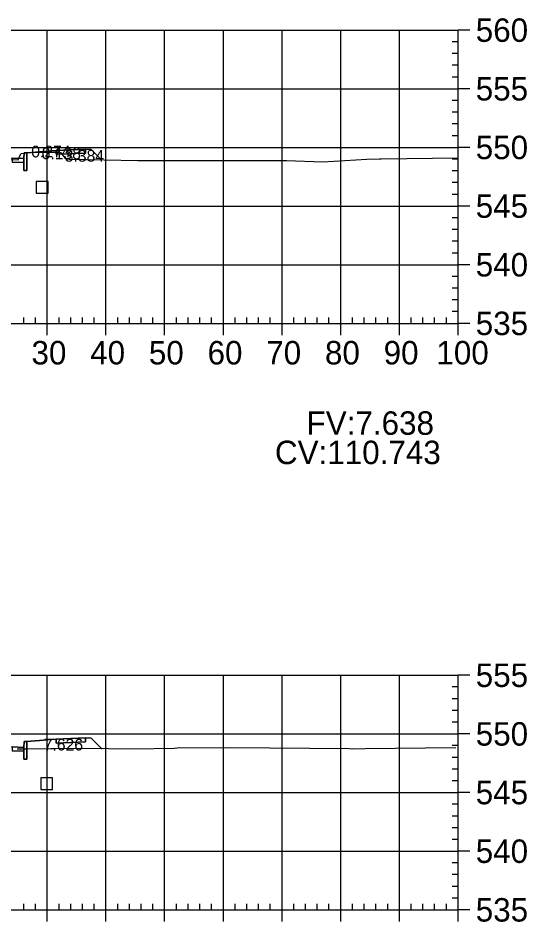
# Model space of a CAD drawing. Extents: x 704834 to 709892, y 372981 to 377533.
# Drawn here: x 707536.9 to 707623.6, y 373740.8 to 373894.9 of the extents above; entities that cross this region are included whole.
import ezdxf

# ---------------------------------------------------------------- set-up
doc = ezdxf.new("R2010")
doc.units = 0
for name, color, linetype in [('1', 7, 'Continuous'), ('14', 7, 'Continuous'), ('4', 7, 'Continuous'), ('57', 7, 'Continuous'), ('59', 7, 'Continuous'), ('Default_Xsect', 7, 'Continuous'), ('Existing', 7, 'Continuous')]:
    doc.layers.add(name, color=color, linetype=linetype)

msp = doc.modelspace()

# ---------------------------------------------------------------- linework, layer by layer
for points in [[(707543.37, 373871.65), (707548.37, 373871.85), (707548.37, 373872.51), (707543.37, 373872.31)], [(707535.87, 373870.33), (707537.87, 373870.25), (707537.87, 373870.91), (707535.87, 373870.99)], [(707537.87, 373868.91), (707538.37, 373868.91), (707538.37, 373871.91), (707537.96, 373871.91), (707537.87, 373870.91)], [(707537.87, 373768.53), (707538.37, 373768.53), (707538.37, 373771.53), (707537.96, 373771.53), (707537.87, 373770.53)], [(707543.37, 373771.26), (707548.37, 373771.46), (707548.37, 373772.13), (707543.37, 373771.93)], [(707535.87, 373769.94), (707537.87, 373769.86), (707537.87, 373770.53), (707535.87, 373770.61)]]:
    msp.add_lwpolyline(points, close=True)
for points in [[(707548.37, 373872.51), (707549.37, 373872.47)], [(707538.37, 373871.91), (707543.37, 373872.31)], [(707549.37, 373872.47), (707551.13, 373870.71)], [(707538.37, 373771.53), (707543.37, 373771.93)], [(707548.37, 373772.13), (707549.37, 373772.09)], [(707549.37, 373772.09), (707551.12, 373770.34)]]:
    msp.add_lwpolyline(points)
at = {"layer": '1'}
for points in [[(707544.37, 373871.69), (707544.87, 373871.03), (707545.11, 373870.85), (707545.6, 373870.84), (707551.13, 373870.71), (707549.37, 373872.47), (707548.37, 373872.51), (707548.37, 373871.85)], [(707539.92, 373872.04), (707542.33, 373872.01), (707543.37, 373871.99), (707543.37, 373872.31)], [(707543.37, 373871.99), (707544.15, 373871.97), (707544.37, 373871.69), (707543.37, 373871.65)], [(707538.37, 373770.28), (707547.97, 373770.4), (707551.12, 373770.34), (707549.37, 373772.09), (707548.37, 373772.13), (707548.37, 373771.46), (707543.37, 373771.26), (707543.37, 373771.93), (707538.37, 373771.53)]]:
    msp.add_lwpolyline(points, close=True, dxfattribs=at)
for points in [[(707530.38, 373870.9), (707536.93, 373870.69), (707537.11, 373871.17), (707537.43, 373871.81), (707539.38, 373872.04), (707539.92, 373872.04), (707538.37, 373871.91), (707538.37, 373868.91), (707537.87, 373868.91), (707537.87, 373870.25), (707535.87, 373870.33)], [(707536.73, 373770.28), (707536.92, 373770.27), (707538.37, 373770.28), (707538.37, 373768.53), (707537.87, 373768.53), (707537.87, 373769.86), (707535.87, 373769.94)]]:
    msp.add_lwpolyline(points, dxfattribs=at)
at = {"layer": '14'}
for points in [[(707551.13, 373870.71), (707551.13, 373870.76), (707551.13, 373870.71), (707551.08, 373870.71), (707551.13, 373870.71), (707551.13, 373870.66), (707551.13, 373870.71), (707551.18, 373870.71)], [(707551.12, 373770.34), (707551.12, 373770.39), (707551.12, 373770.34), (707551.07, 373770.34), (707551.12, 373770.34), (707551.12, 373770.29), (707551.12, 373770.34), (707551.17, 373770.34)]]:
    msp.add_lwpolyline(points, dxfattribs=at)
at = {"layer": '4'}
for points in [[(707540, 373865.03), (707542, 373865.03), (707542, 373867.03), (707540, 373867.03)], [(707540.78, 373763.32), (707542.78, 373763.32), (707542.78, 373765.32), (707540.78, 373765.32)]]:
    msp.add_lwpolyline(points, close=True, dxfattribs=at)
at = {"layer": '57'}
for p, q in [((707411.87, 373892.82), (707611.87, 373892.82)), ((707541.87, 373842.82), (707541.87, 373892.82)), ((707551.87, 373842.82), (707551.87, 373892.82)), ((707561.87, 373842.82), (707561.87, 373892.82)), ((707571.87, 373842.82), (707571.87, 373892.82)), ((707581.87, 373842.82), (707581.87, 373892.82)), ((707591.87, 373842.82), (707591.87, 373892.82)), ((707601.87, 373842.82), (707601.87, 373892.82)), ((707611.87, 373842.82), (707611.87, 373892.82)), ((707611.87, 373842.82), (707611.87, 373892.82)), ((707613.87, 373892.82), (707611.87, 373892.82)), ((707611.87, 373890.82), (707610.87, 373890.82)), ((707611.87, 373888.82), (707610.87, 373888.82)), ((707611.87, 373886.82), (707610.87, 373886.82)), ((707611.87, 373884.82), (707610.87, 373884.82)), ((707411.87, 373882.82), (707611.87, 373882.82)), ((707613.87, 373882.82), (707611.87, 373882.82)), ((707611.87, 373880.82), (707610.87, 373880.82)), ((707611.87, 373878.82), (707610.87, 373878.82)), ((707611.87, 373876.82), (707610.87, 373876.82)), ((707611.87, 373874.82), (707610.87, 373874.82)), ((707411.87, 373872.82), (707611.87, 373872.82)), ((707613.87, 373872.82), (707611.87, 373872.82)), ((707611.87, 373870.82), (707610.87, 373870.82)), ((707611.87, 373868.82), (707610.87, 373868.82)), ((707611.87, 373866.82), (707610.87, 373866.82)), ((707611.87, 373864.82), (707610.87, 373864.82)), ((707411.87, 373862.82), (707611.87, 373862.82)), ((707613.87, 373862.82), (707611.87, 373862.82)), ((707611.87, 373860.82), (707610.87, 373860.82)), ((707611.87, 373858.82), (707610.87, 373858.82)), ((707611.87, 373856.82), (707610.87, 373856.82)), ((707611.87, 373854.82), (707610.87, 373854.82)), ((707411.87, 373852.82), (707611.87, 373852.82)), ((707613.87, 373852.82), (707611.87, 373852.82)), ((707611.87, 373850.82), (707610.87, 373850.82)), ((707611.87, 373848.82), (707610.87, 373848.82)), ((707611.87, 373846.82), (707610.87, 373846.82)), ((707611.87, 373844.82), (707610.87, 373844.82)), ((707537.87, 373842.82), (707537.87, 373843.82)), ((707539.87, 373842.82), (707539.87, 373843.82)), ((707543.87, 373842.82), (707543.87, 373843.82)), ((707545.87, 373842.82), (707545.87, 373843.82)), ((707547.87, 373842.82), (707547.87, 373843.82)), ((707549.87, 373842.82), (707549.87, 373843.82)), ((707553.87, 373842.82), (707553.87, 373843.82)), ((707555.87, 373842.82), (707555.87, 373843.82)), ((707557.87, 373842.82), (707557.87, 373843.82)), ((707559.87, 373842.82), (707559.87, 373843.82)), ((707563.87, 373842.82), (707563.87, 373843.82)), ((707565.87, 373842.82), (707565.87, 373843.82)), ((707567.87, 373842.82), (707567.87, 373843.82)), ((707569.87, 373842.82), (707569.87, 373843.82)), ((707573.87, 373842.82), (707573.87, 373843.82)), ((707575.87, 373842.82), (707575.87, 373843.82)), ((707577.87, 373842.82), (707577.87, 373843.82)), ((707579.87, 373842.82), (707579.87, 373843.82)), ((707583.87, 373842.82), (707583.87, 373843.82)), ((707585.87, 373842.82), (707585.87, 373843.82)), ((707587.87, 373842.82), (707587.87, 373843.82)), ((707589.87, 373842.82), (707589.87, 373843.82)), ((707593.87, 373842.82), (707593.87, 373843.82)), ((707595.87, 373842.82), (707595.87, 373843.82)), ((707597.87, 373842.82), (707597.87, 373843.82)), ((707599.87, 373842.82), (707599.87, 373843.82)), ((707603.87, 373842.82), (707603.87, 373843.82)), ((707605.87, 373842.82), (707605.87, 373843.82)), ((707607.87, 373842.82), (707607.87, 373843.82)), ((707609.87, 373842.82), (707609.87, 373843.82)), ((707411.87, 373842.82), (707611.87, 373842.82)), ((707411.87, 373842.82), (707611.87, 373842.82)), ((707541.87, 373840.82), (707541.87, 373842.82)), ((707551.87, 373840.82), (707551.87, 373842.82)), ((707561.87, 373840.82), (707561.87, 373842.82)), ((707571.87, 373840.82), (707571.87, 373842.82)), ((707581.87, 373840.82), (707581.87, 373842.82)), ((707591.87, 373840.82), (707591.87, 373842.82)), ((707601.87, 373840.82), (707601.87, 373842.82)), ((707611.87, 373840.82), (707611.87, 373842.82)), ((707613.87, 373842.82), (707611.87, 373842.82)), ((707411.87, 373782.82), (707611.87, 373782.82)), ((707541.87, 373742.82), (707541.87, 373782.82)), ((707551.87, 373742.82), (707551.87, 373782.82)), ((707561.87, 373742.82), (707561.87, 373782.82)), ((707571.87, 373742.82), (707571.87, 373782.82)), ((707581.87, 373742.82), (707581.87, 373782.82)), ((707591.87, 373742.82), (707591.87, 373782.82)), ((707601.87, 373742.82), (707601.87, 373782.82)), ((707611.87, 373742.82), (707611.87, 373782.82)), ((707611.87, 373742.82), (707611.87, 373782.82)), ((707613.87, 373782.82), (707611.87, 373782.82)), ((707611.87, 373780.82), (707610.87, 373780.82)), ((707611.87, 373778.82), (707610.87, 373778.82)), ((707611.87, 373776.82), (707610.87, 373776.82)), ((707611.87, 373774.82), (707610.87, 373774.82)), ((707411.87, 373772.82), (707611.87, 373772.82)), ((707613.87, 373772.82), (707611.87, 373772.82)), ((707611.87, 373770.82), (707610.87, 373770.82)), ((707611.87, 373768.82), (707610.87, 373768.82)), ((707611.87, 373766.82), (707610.87, 373766.82)), ((707611.87, 373764.82), (707610.87, 373764.82)), ((707411.87, 373762.82), (707611.87, 373762.82)), ((707613.87, 373762.82), (707611.87, 373762.82)), ((707611.87, 373760.82), (707610.87, 373760.82)), ((707611.87, 373758.82), (707610.87, 373758.82)), ((707611.87, 373756.82), (707610.87, 373756.82)), ((707611.87, 373754.82), (707610.87, 373754.82)), ((707411.87, 373752.82), (707611.87, 373752.82)), ((707613.87, 373752.82), (707611.87, 373752.82)), ((707611.87, 373750.82), (707610.87, 373750.82)), ((707611.87, 373748.82), (707610.87, 373748.82)), ((707611.87, 373746.82), (707610.87, 373746.82)), ((707611.87, 373744.82), (707610.87, 373744.82)), ((707537.87, 373742.82), (707537.87, 373743.82)), ((707539.87, 373742.82), (707539.87, 373743.82)), ((707543.87, 373742.82), (707543.87, 373743.82)), ((707545.87, 373742.82), (707545.87, 373743.82)), ((707547.87, 373742.82), (707547.87, 373743.82)), ((707549.87, 373742.82), (707549.87, 373743.82)), ((707553.87, 373742.82), (707553.87, 373743.82)), ((707555.87, 373742.82), (707555.87, 373743.82)), ((707557.87, 373742.82), (707557.87, 373743.82)), ((707559.87, 373742.82), (707559.87, 373743.82)), ((707563.87, 373742.82), (707563.87, 373743.82)), ((707565.87, 373742.82), (707565.87, 373743.82)), ((707567.87, 373742.82), (707567.87, 373743.82)), ((707569.87, 373742.82), (707569.87, 373743.82)), ((707573.87, 373742.82), (707573.87, 373743.82)), ((707575.87, 373742.82), (707575.87, 373743.82)), ((707577.87, 373742.82), (707577.87, 373743.82)), ((707579.87, 373742.82), (707579.87, 373743.82)), ((707583.87, 373742.82), (707583.87, 373743.82)), ((707585.87, 373742.82), (707585.87, 373743.82)), ((707587.87, 373742.82), (707587.87, 373743.82)), ((707589.87, 373742.82), (707589.87, 373743.82)), ((707593.87, 373742.82), (707593.87, 373743.82)), ((707595.87, 373742.82), (707595.87, 373743.82)), ((707597.87, 373742.82), (707597.87, 373743.82)), ((707599.87, 373742.82), (707599.87, 373743.82)), ((707603.87, 373742.82), (707603.87, 373743.82)), ((707605.87, 373742.82), (707605.87, 373743.82)), ((707607.87, 373742.82), (707607.87, 373743.82)), ((707609.87, 373742.82), (707609.87, 373743.82)), ((707411.87, 373742.82), (707611.87, 373742.82)), ((707411.87, 373742.82), (707611.87, 373742.82)), ((707541.87, 373740.82), (707541.87, 373742.82)), ((707551.87, 373740.82), (707551.87, 373742.82)), ((707561.87, 373740.82), (707561.87, 373742.82)), ((707571.87, 373740.82), (707571.87, 373742.82)), ((707581.87, 373740.82), (707581.87, 373742.82)), ((707591.87, 373740.82), (707591.87, 373742.82)), ((707601.87, 373740.82), (707601.87, 373742.82)), ((707611.87, 373740.82), (707611.87, 373742.82)), ((707613.87, 373742.82), (707611.87, 373742.82))]:
    msp.add_line(p, q, dxfattribs=at)
at = {"layer": 'Default_Xsect'}
for points in [[(707473.67, 373871.77), (707474.37, 373872.47), (707475.37, 373872.51), (707480.37, 373872.31), (707485.37, 373871.91), (707485.79, 373871.91), (707485.87, 373870.91), (707487.87, 373870.99), (707499.87, 373871.47), (707511.87, 373871.83), (707523.87, 373871.47), (707535.87, 373870.99), (707537.87, 373870.91), (707537.96, 373871.91), (707538.37, 373871.91), (707543.37, 373872.31), (707548.37, 373872.51), (707549.37, 373872.47), (707551.13, 373870.71)], [(707473.3, 373771.01), (707474.37, 373772.09), (707475.37, 373772.13), (707480.37, 373771.93), (707485.37, 373771.53), (707485.79, 373771.53), (707485.87, 373770.53), (707487.87, 373770.61), (707499.87, 373771.09), (707511.87, 373771.45), (707523.87, 373771.09), (707535.87, 373770.61), (707537.87, 373770.53), (707537.96, 373771.53), (707538.37, 373771.53), (707543.37, 373771.93), (707548.37, 373772.13), (707549.37, 373772.09), (707551.12, 373770.34)]]:
    msp.add_lwpolyline(points, dxfattribs=at)
at = {"layer": 'Existing'}
for points in [[(707530.38, 373870.9), (707536.93, 373870.69), (707537.11, 373871.17), (707537.43, 373871.81), (707539.38, 373872.04), (707542.33, 373872.01), (707544.15, 373871.97), (707544.87, 373871.03), (707545.11, 373870.85), (707545.6, 373870.84), (707551.56, 373870.7), (707557.31, 373870.61), (707573.32, 373870.57), (707582.65, 373870.62), (707588.84, 373870.39), (707596.33, 373870.84), (707598.45, 373870.85), (707598.77, 373870.87), (707611.87, 373871.06)], [(707536.73, 373770.28), (707536.92, 373770.27), (707547.97, 373770.4), (707556.61, 373770.25), (707563.49, 373770.4), (707564.03, 373770.44), (707572.95, 373770.52), (707593.32, 373770.31), (707593.86, 373770.29), (707596.05, 373770.32), (707611.49, 373770.5)]]:
    msp.add_lwpolyline(points, dxfattribs=at)

# ---------------------------------------------------------------- texts
msp.add_text('CV:110.743', height=4).set_placement((707580.66, 373818.82))
at = {"layer": '14'}
for p in [(707548.34, 373872.46), (707543.34, 373871.6), (707548.34, 373871.8), (707543.34, 373771.21), (707548.34, 373772.08), (707548.34, 373771.41)]:
    msp.add_text('+', height=0.1, dxfattribs=at).set_placement(p)
at = {"layer": '57'}
for s, p in [('560', (707614.87, 373890.82)), ('555', (707614.87, 373880.82)), ('550', (707614.87, 373870.82)), ('545', (707614.87, 373860.82)), ('540', (707614.87, 373850.82)), ('535', (707614.87, 373840.82)), ('30', (707539.18, 373835.82)), ('40', (707549.18, 373835.82)), ('50', (707559.18, 373835.82)), ('60', (707569.18, 373835.82)), ('70', (707579.18, 373835.82)), ('80', (707589.18, 373835.82)), ('90', (707599.18, 373835.82)), ('100', (707608.17, 373835.82)), ('555', (707614.87, 373780.82)), ('550', (707614.87, 373770.82)), ('545', (707614.87, 373760.82)), ('540', (707614.87, 373750.82)), ('535', (707614.87, 373740.82))]:
    msp.add_text(s, height=4, dxfattribs=at).set_placement(p)
at = {"layer": '59'}
for s, height, p in [('0.274', 2, (707539.15, 373871.12)), ('0.138', 2, (707540.92, 373870.81)), ('3.384', 2, (707544.85, 373870.39)), ('FV:7.638', 4, (707586.05, 373823.82)), ('7.626', 2, (707541.27, 373769.99))]:
    msp.add_text(s, height=height, dxfattribs=at).set_placement(p)

doc.saveas('drawing.dxf')
